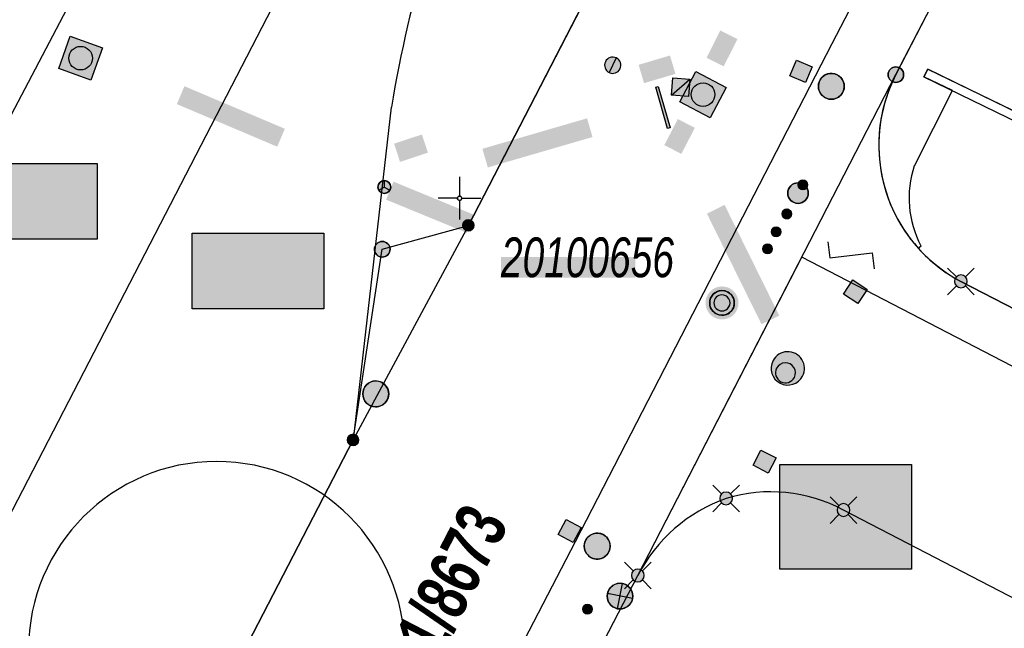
# Model space of a CAD drawing. Header units: metres. Extents: x 2695560 to 2696939, y 1260491 to 1262050.
# Tile 725 of 1005: x 2696438 to 2696467, y 1260937 to 1260955. Entities that reach past the tile are written whole.
import ezdxf

# ---------------------------------------------------------------- set-up
doc = ezdxf.new("R2010")
doc.units = ezdxf.units.M
doc.linetypes.add('AUSGEZOGEN', pattern=[0])
for name, color, linetype in [('XR$1$AV_Flächen (EO)', 7, 'AUSGEZOGEN'), ('XR$1$AV_Grenzpunkte', 7, 'AUSGEZOGEN'), ('XR$1$AV_Grundstück-Nr.', 7, 'AUSGEZOGEN'), ('XR$1$AV_Koordinatennetzpunkte', 7, 'AUSGEZOGEN'), ('XR$1$AV_Lagefixpunkt-Nr.', 7, 'AUSGEZOGEN'), ('XR$1$AV_Lagefixpunkte', 7, 'AUSGEZOGEN'), ('XR$1$AV_Linien (BB)', 7, 'AUSGEZOGEN'), ('XR$1$AV_Waldflächen', 7, 'AUSGEZOGEN'), ('XR$1$AW_LK_Schachtdeckel', 24, 'AUSGEZOGEN'), ('XR$1$AW_LK_Zwischenpunkt', 24, 'AUSGEZOGEN'), ('XR$1$EW_LK_Bauwerk_FL_Linie_Punkt', 1, 'AUSGEZOGEN'), ('XR$1$EW_LK_Knoten', 1, 'AUSGEZOGEN'), ('XR$1$GR_Baum', 94, 'AUSGEZOGEN'), ('XR$1$Liegenschaftsgrenzen', 7, 'AUSGEZOGEN'), ('XR$1$PFAV', 255, 'AUSGEZOGEN'), ('XR$1$PFAW', 255, 'AUSGEZOGEN'), ('XR$1$PFEW', 255, 'AUSGEZOGEN'), ('XR$1$PFWA', 255, 'AUSGEZOGEN'), ('XR$1$RAEW', 8, 'AUSGEZOGEN'), ('XR$1$RP_Abstandslinie', 7, 'AUSGEZOGEN'), ('XR$1$WA_LK_Absperrarmatur', 171, 'AUSGEZOGEN'), ('XR$1$WA_LK_Rohrleitungsteil', 171, 'AUSGEZOGEN')]:
    doc.layers.add(name, color=color, linetype=linetype)
doc.styles.add('ARIAL', font='arial.ttf')

# ---------------------------------------------------------------- blocks, each defined once
blk = doc.blocks.new('COMPLEXOBJECT_179')
at = {"layer": 'XR$1$AV_Linien (BB)', "color": 7, "linetype": 'AUSGEZOGEN', "transparency": 33554687}
blk.add_line((6448.007, 10952.658), (6446.89, 10942.94), dxfattribs=at)
blk.add_arc((6486.123, 10946.301), 38.642, 156.1657, 170.5312, dxfattribs=at)
blk = doc.blocks.new('COMPLEXOBJECT_185')
at = {"layer": 'XR$1$AV_Linien (BB)', "color": 7, "linetype": 'AUSGEZOGEN', "transparency": 33554687}
blk.add_line((6464.65, 10947.57), (6475.936, 10941.722), dxfattribs=at)
blk.add_arc((6466.723, 10951.512), 4.454, 221.84, 242.2573, dxfattribs=at)
blk = doc.blocks.new('COMPLEXOBJECT_205')
at = {"layer": 'XR$1$AV_Linien (BB)', "color": 7, "linetype": 'AUSGEZOGEN', "transparency": 33554687}
blk.add_line((6463.405, 10948.541), (6463.485, 10948.613), dxfattribs=at)
blk.add_lwpolyline([(6463.29, 10950.95), (6464.403, 10953.143), (6463.571, 10953.548), (6463.681, 10953.773), (6466.747, 10952.29), (6467.184, 10952.064)], dxfattribs=at)
blk.add_arc((6466.105, 10950.008), 2.969, 161.506, 208.0335, dxfattribs=at)
blk = doc.blocks.new('COMPLEXOBJECT_210')
at = {"layer": 'XR$1$AV_Linien (BB)', "color": 7, "linetype": 'AUSGEZOGEN', "transparency": 33554687}
blk.add_line((6470.384, 10936.138), (6461.22, 10940.89), dxfattribs=at)
for centre, radius, start, end in [((6459.094, 10936.918), 4.505, 61.8464, 106.8316), ((6459.34, 10936.849), 4.647, 109.4786, 152.7043)]:
    blk.add_arc(centre, radius, start, end, dxfattribs=at)
blk = doc.blocks.new('COMPLEXOBJECT_1204')
at = {"layer": 'XR$1$Liegenschaftsgrenzen', "color": 7, "linetype": 'AUSGEZOGEN', "transparency": 33554687}
blk.add_line((6489.7, 10934.59), (6464.65, 10947.57), dxfattribs=at)
blk.add_arc((6466.75, 10951.55), 4.5, 152.7485, 242.1755, dxfattribs=at)
blk = doc.blocks.new('COMPLEXOBJECT_1209')
at = {"layer": 'XR$1$Liegenschaftsgrenzen', "color": 7, "linetype": 'AUSGEZOGEN', "transparency": 33554687}
blk.add_line((6485.48, 10928.31), (6461.22, 10940.89), dxfattribs=at)
for centre, radius, start, end in [((6459.094, 10936.918), 4.505, 61.8464, 106.8316), ((6459.34, 10936.849), 4.647, 109.4786, 152.7043)]:
    blk.add_arc(centre, radius, start, end, dxfattribs=at)
blk = doc.blocks.new('BWAV1')
at = {"layer": 'XR$1$PFAV', "transparency": 33554687}
blk.add_hatch(color=7, dxfattribs=at).paths.add_polyline_path([(0.67, 0), (0.656, 0.135), (0.616, 0.264), (0.55, 0.383), (0.462, 0.486), (0.354, 0.569), (0.233, 0.628), (0.101, 0.662), (-0.034, 0.669), (-0.168, 0.649), (-0.295, 0.602), (-0.41, 0.53), (-0.508, 0.436), (-0.586, 0.325), (-0.639, 0.201), (-0.667, 0.068), (-0.667, -0.068), (-0.639, -0.201), (-0.586, -0.325), (-0.508, -0.436), (-0.41, -0.53), (-0.295, -0.602), (-0.168, -0.649), (-0.034, -0.669), (0.101, -0.662), (0.233, -0.628), (0.354, -0.569), (0.462, -0.486), (0.55, -0.383), (0.616, -0.264), (0.656, -0.135)])
at = {"color": 7, "transparency": 33554687}
for radius, start, end in [(0.5, 91.1948, 268.8052), (0.5, 268.8052, 91.1948), (0.326, 91.1948, 268.8052), (0.326, 268.8052, 91.1948)]:
    blk.add_arc((0, 0), radius, start, end, dxfattribs=at)
at = {"layer": 'XR$1$PFAV', "transparency": 33554687}
blk.add_circle((0, 0), 0.5, dxfattribs=at)
blk = doc.blocks.new('BAV15')
at = {"layer": 'XR$1$PFAV', "transparency": 33554687}
blk.add_hatch(color=7, dxfattribs=at).paths.add_polyline_path([(0.5, 0), (0.49, 0.101), (0.459, 0.197), (0.41, 0.286), (0.344, 0.362), (0.264, 0.424), (0.174, 0.469), (0.076, 0.494), (-0.025, 0.499), (-0.125, 0.484), (-0.22, 0.449), (-0.306, 0.395), (-0.379, 0.326), (-0.437, 0.243), (-0.477, 0.15), (-0.497, 0.051), (-0.497, -0.051), (-0.477, -0.15), (-0.437, -0.243), (-0.379, -0.326), (-0.306, -0.395), (-0.22, -0.449), (-0.125, -0.484), (-0.025, -0.499), (0.076, -0.494), (0.174, -0.469), (0.264, -0.424), (0.344, -0.362), (0.41, -0.286), (0.459, -0.197), (0.49, -0.101)])
at = {"color": 7, "transparency": 33554687}
for start, end in [(90, 270), (270, 90)]:
    blk.add_arc((0, 0), 0.5, start, end, dxfattribs=at)
at = {"layer": 'XR$1$PFAV', "transparency": 33554687}
blk.add_circle((0, 0), 0.5, dxfattribs=at)
blk = doc.blocks.new('BWAV19')
at = {"layer": 'XR$1$PFAV', "transparency": 33554687}
blk.add_hatch(color=7, dxfattribs=at).paths.add_polyline_path([(0, 0.24), (-0.024, 0.239), (-0.048, 0.235), (-0.072, 0.229), (-0.095, 0.221), (-0.116, 0.21), (-0.137, 0.197), (-0.156, 0.182), (-0.174, 0.165), (-0.19, 0.147), (-0.204, 0.127), (-0.215, 0.106), (-0.225, 0.083), (-0.232, 0.06), (-0.237, 0.036), (-0.24, 0.012), (-0.24, -0.012), (-0.237, -0.036), (-0.232, -0.06), (-0.225, -0.083), (-0.215, -0.106), (-0.204, -0.127), (-0.19, -0.147), (-0.174, -0.165), (-0.156, -0.182), (-0.137, -0.197), (-0.116, -0.21), (-0.095, -0.221), (-0.072, -0.229), (-0.048, -0.235), (-0.024, -0.239), (0, -0.24), (0.024, -0.239), (0.048, -0.235), (0.072, -0.229), (0.095, -0.221), (0.116, -0.21), (0.137, -0.197), (0.156, -0.182), (0.174, -0.165), (0.19, -0.147), (0.204, -0.127), (0.215, -0.106), (0.225, -0.083), (0.232, -0.06), (0.237, -0.036), (0.24, -0.012), (0.24, 0.012), (0.237, 0.036), (0.232, 0.06), (0.225, 0.083), (0.215, 0.106), (0.204, 0.127), (0.19, 0.147), (0.174, 0.165), (0.156, 0.182), (0.137, 0.197), (0.116, 0.21), (0.095, 0.221), (0.072, 0.229), (0.048, 0.235), (0.024, 0.239)])
at = {"color": 7, "transparency": 33554687}
for p, q in [((-0.5, 0.5), (-0.17, 0.17)), ((0.17, 0.17), (0.5, 0.5)), ((-0.5, -0.5), (-0.17, -0.17)), ((0.17, -0.17), (0.5, -0.5))]:
    blk.add_line(p, q, dxfattribs=at)
for start, end in [(90, 270), (270, 90)]:
    blk.add_arc((0, 0), 0.24, start, end, dxfattribs=at)
blk = doc.blocks.new('BAV2041')
at = {"color": 7, "transparency": 33554687}
for p, q in [((0, 0.5), (0, 0.05)), ((-0.05, 0), (-0.5, 0)), ((0.05, 0), (0.5, 0)), ((0, -0.05), (0, -0.5))]:
    blk.add_line(p, q, dxfattribs=at)
blk.add_circle((0, 0), 0.05, dxfattribs=at)
for start, end in [(90, 270), (270, 90)]:
    blk.add_arc((0, 0), 0.05, start, end, dxfattribs=at)
blk = doc.blocks.new('WBGR1')
at = {"color": 94, "transparency": 33554687}
for radius, start, end in [(1, 90, 270), (1, 270, 90), (0.05, 90, 270), (0.05, 270, 90)]:
    blk.add_arc((0, 0), radius, start, end, dxfattribs=at)
blk = doc.blocks.new('BAW2093')
at = {"transparency": 33554687}
blk.add_lwpolyline([(-0.375, -0.5), (0, -0.5), (0, 0.5), (0.375, 0.5)], dxfattribs=at)
blk = doc.blocks.new('BAW2092')
at = {"true_color": 0x000000, "transparency": 33554687}
blk.add_hatch(color=18, dxfattribs=at).paths.add_polyline_path([(-0.03, 0.5), (-0.03, -0.5), (0.03, -0.5), (0.03, 0.5)])
at = {"transparency": 33554687}
blk.add_lwpolyline([(-0.03, 0.5), (0.03, 0.5), (0.03, -0.5), (-0.03, -0.5), (-0.03, 0.5)], close=True, dxfattribs=at)
blk = doc.blocks.new('BAW2088')
at = {"layer": 'XR$1$PFAW', "transparency": 33554687}
blk.add_hatch(color=253, dxfattribs=at).paths.add_polyline_path([(0.51, 0), (0.5, 0.101), (0.47, 0.197), (0.421, 0.286), (0.355, 0.362), (0.275, 0.424), (0.184, 0.469), (0.086, 0.494), (-0.015, 0.499), (-0.115, 0.484), (-0.21, 0.449), (-0.296, 0.395), (-0.369, 0.326), (-0.427, 0.243), (-0.467, 0.15), (-0.487, 0.051), (-0.487, -0.051), (-0.467, -0.15), (-0.427, -0.243), (-0.369, -0.326), (-0.296, -0.395), (-0.21, -0.449), (-0.115, -0.484), (-0.015, -0.499), (0.086, -0.494), (0.184, -0.469), (0.275, -0.424), (0.355, -0.362), (0.421, -0.286), (0.47, -0.197), (0.5, -0.101)])
at = {"transparency": 33554687}
for start, end in [(91.1948, 268.8052), (268.8052, 91.1948)]:
    blk.add_arc((0.01, 0), 0.5, start, end, dxfattribs=at)
at = {"layer": 'XR$1$PFAW', "transparency": 33554687}
blk.add_circle((0.01, 0), 0.5, dxfattribs=at)
blk = doc.blocks.new('BAW2087')
at = {"lineweight": 25, "true_color": 0x000000, "transparency": 33554687}
h = blk.add_hatch(color=18, dxfattribs=at)
h.paths.add_polyline_path([(-0.5, 0.5), (-0.5, -0.5), (0.5, -0.5), (0.5, 0.5)])
h.paths.add_polyline_path([(0.337, -0.069), (0.316, -0.136), (0.282, -0.196), (0.237, -0.249), (0.182, -0.292), (0.119, -0.322), (0.052, -0.34), (-0.017, -0.343), (-0.086, -0.333), (-0.151, -0.309), (-0.21, -0.272), (-0.261, -0.224), (-0.301, -0.167), (-0.328, -0.103), (-0.342, -0.035), (-0.342, 0.035), (-0.328, 0.103), (-0.301, 0.167), (-0.261, 0.224), (-0.21, 0.272), (-0.151, 0.309), (-0.086, 0.333), (-0.017, 0.343), (0.052, 0.34), (0.119, 0.322), (0.182, 0.292), (0.237, 0.249), (0.282, 0.196), (0.316, 0.136), (0.337, 0.069), (0.344, 0)], flags=16)
at = {"layer": 'XR$1$PFAW', "lineweight": 25, "transparency": 33554687}
blk.add_hatch(color=7, dxfattribs=at).paths.add_polyline_path([(0.344, 0), (0.337, 0.069), (0.316, 0.136), (0.282, 0.196), (0.237, 0.249), (0.182, 0.292), (0.119, 0.322), (0.052, 0.34), (-0.017, 0.343), (-0.086, 0.333), (-0.151, 0.309), (-0.21, 0.272), (-0.261, 0.224), (-0.301, 0.167), (-0.328, 0.103), (-0.342, 0.035), (-0.342, -0.035), (-0.328, -0.103), (-0.301, -0.167), (-0.261, -0.224), (-0.21, -0.272), (-0.151, -0.309), (-0.086, -0.333), (-0.017, -0.343), (0.052, -0.34), (0.119, -0.322), (0.182, -0.292), (0.237, -0.249), (0.282, -0.196), (0.316, -0.136), (0.337, -0.069)])
at = {"lineweight": 25, "transparency": 33554687}
for p, q in [((-0.5, 0.5, 0.993), (0.5, 0.5, 0.993)), ((-0.5, -0.5, 0.993), (-0.5, 0.5, 0.993)), ((0.5, 0.5, 0.993), (0.5, -0.5, 0.993)), ((0.5, -0.5, 0.993), (-0.5, -0.5, 0.993))]:
    blk.add_line(p, q, dxfattribs=at)
blk.add_circle((0, 0), 0.344, dxfattribs=at)
at = {"layer": 'XR$1$PFAW', "lineweight": 25, "transparency": 33554687}
blk.add_line((-0.5, 0.5), (0.5, 0.5), dxfattribs=at)
at = {"layer": 'XR$1$PFAW', "color": 31, "lineweight": 25, "transparency": 33554687}
for p, q in [((-0.5, -0.5), (-0.5, 0.5)), ((0.5, 0.5), (0.5, -0.5)), ((0.5, -0.5), (-0.5, -0.5))]:
    blk.add_line(p, q, dxfattribs=at)
at = {"layer": 'XR$1$PFAW', "lineweight": 25, "transparency": 33554687}
blk.add_circle((0, 0), 0.344, dxfattribs=at)
blk = doc.blocks.new('BAW2081')
at = {"layer": 'XR$1$PFAW', "transparency": 33554687}
blk.add_hatch(color=7, dxfattribs=at).paths.add_polyline_path([(0.5, 0), (0.49, 0.101), (0.459, 0.197), (0.41, 0.286), (0.344, 0.362), (0.264, 0.424), (0.174, 0.469), (0.076, 0.494), (-0.025, 0.499), (-0.125, 0.484), (-0.22, 0.449), (-0.306, 0.395), (-0.379, 0.326), (-0.437, 0.243), (-0.477, 0.15), (-0.497, 0.051), (-0.497, -0.051), (-0.477, -0.15), (-0.437, -0.243), (-0.379, -0.326), (-0.306, -0.395), (-0.22, -0.449), (-0.125, -0.484), (-0.025, -0.499), (0.076, -0.494), (0.174, -0.469), (0.264, -0.424), (0.344, -0.362), (0.41, -0.286), (0.459, -0.197), (0.49, -0.101)])
at = {"transparency": 33554687}
blk.add_line((-0.433, -0.25), (0, 0), dxfattribs=at)
blk.add_lwpolyline([(0, 0.5), (0, 0), (0.433, -0.25)], dxfattribs=at)
for start, end in [(90, 180), (180, 270), (0, 90), (270, 0)]:
    blk.add_arc((0, 0), 0.5, start, end, dxfattribs=at)
at = {"layer": 'XR$1$PFAW', "transparency": 33554687}
blk.add_circle((0, 0), 0.5, dxfattribs=at)
blk = doc.blocks.new('BAW2085')
at = {"layer": 'XR$1$PFAW', "transparency": 33554687}
h = blk.add_hatch(color=7, dxfattribs=at)
h.paths.add_polyline_path([(0.15, 0.501), (0.099, 0.498), (0.049, 0.491), (0, 0.478), (-0.047, 0.46), (-0.093, 0.438), (-0.136, 0.411), (-0.176, 0.38), (-0.212, 0.345), (-0.245, 0.307), (-0.274, 0.265), (-0.299, 0.221), (-0.319, 0.174), (-0.334, 0.126), (-0.344, 0.076), (-0.349, 0.026), (-0.349, -0.025), (-0.344, -0.075), (-0.334, -0.125), (-0.319, -0.173), (-0.299, -0.219), (-0.274, -0.264), (-0.245, -0.305), (-0.212, -0.344), (-0.176, -0.379), (-0.136, -0.41), (-0.093, -0.436), (-0.047, -0.459), (0, -0.476), (0.049, -0.489), (0.099, -0.497), (0.15, -0.499), (0.201, -0.497), (0.251, -0.489), (0.3, -0.476), (0.347, -0.459), (0.393, -0.436), (0.436, -0.41), (0.476, -0.379), (0.512, -0.344), (0.545, -0.305), (0.574, -0.264), (0.599, -0.219), (0.619, -0.173), (0.634, -0.125), (0.644, -0.075), (0.649, -0.025), (0.649, 0.026), (0.644, 0.076), (0.634, 0.126), (0.619, 0.174), (0.599, 0.221), (0.574, 0.265), (0.545, 0.307), (0.512, 0.345), (0.476, 0.38), (0.436, 0.411), (0.393, 0.438), (0.347, 0.46), (0.3, 0.478), (0.251, 0.491), (0.201, 0.498)])
h.paths.add_polyline_path([(0.03, -0.298), (0, -0.3), (-0.03, -0.298), (-0.06, -0.294), (-0.09, -0.286), (-0.118, -0.276), (-0.146, -0.262), (-0.171, -0.246), (-0.195, -0.228), (-0.217, -0.207), (-0.237, -0.184), (-0.255, -0.159), (-0.269, -0.132), (-0.281, -0.104), (-0.29, -0.075), (-0.297, -0.045), (-0.3, -0.015), (-0.3, 0.015), (-0.297, 0.045), (-0.29, 0.075), (-0.281, 0.104), (-0.269, 0.132), (-0.255, 0.159), (-0.237, 0.184), (-0.217, 0.207), (-0.195, 0.228), (-0.171, 0.246), (-0.146, 0.262), (-0.118, 0.276), (-0.09, 0.286), (-0.06, 0.294), (-0.03, 0.298), (0, 0.3), (0.03, 0.298), (0.06, 0.294), (0.09, 0.286), (0.118, 0.276), (0.146, 0.262), (0.171, 0.246), (0.195, 0.228), (0.217, 0.207), (0.237, 0.184), (0.255, 0.159), (0.269, 0.132), (0.281, 0.104), (0.29, 0.075), (0.297, 0.045), (0.3, 0.015), (0.3, -0.015), (0.297, -0.045), (0.29, -0.075), (0.281, -0.104), (0.269, -0.132), (0.255, -0.159), (0.237, -0.184), (0.217, -0.207), (0.195, -0.228), (0.171, -0.246), (0.146, -0.262), (0.118, -0.276), (0.09, -0.286), (0.06, -0.294)], flags=16)
blk.add_hatch(color=7, dxfattribs=at).paths.add_polyline_path([(0, 0.3), (-0.03, 0.298), (-0.06, 0.294), (-0.09, 0.286), (-0.118, 0.276), (-0.146, 0.262), (-0.171, 0.246), (-0.195, 0.228), (-0.217, 0.207), (-0.237, 0.184), (-0.255, 0.159), (-0.269, 0.132), (-0.281, 0.104), (-0.29, 0.075), (-0.297, 0.045), (-0.3, 0.015), (-0.3, -0.015), (-0.297, -0.045), (-0.29, -0.075), (-0.281, -0.104), (-0.269, -0.132), (-0.255, -0.159), (-0.237, -0.184), (-0.217, -0.207), (-0.195, -0.228), (-0.171, -0.246), (-0.146, -0.262), (-0.118, -0.276), (-0.09, -0.286), (-0.06, -0.294), (-0.03, -0.298), (0, -0.3), (0.03, -0.298), (0.06, -0.294), (0.09, -0.286), (0.118, -0.276), (0.146, -0.262), (0.171, -0.246), (0.195, -0.228), (0.217, -0.207), (0.237, -0.184), (0.255, -0.159), (0.269, -0.132), (0.281, -0.104), (0.29, -0.075), (0.297, -0.045), (0.3, -0.015), (0.3, 0.015), (0.297, 0.045), (0.29, 0.075), (0.281, 0.104), (0.269, 0.132), (0.255, 0.159), (0.237, 0.184), (0.217, 0.207), (0.195, 0.228), (0.171, 0.246), (0.146, 0.262), (0.118, 0.276), (0.09, 0.286), (0.06, 0.294), (0.03, 0.298)])
at = {"transparency": 33554687}
for centre, radius, start, end in [((0.15, 0.001), 0.5, 90, 270), ((0, 0), 0.3, 90, 270), ((0, 0), 0.3, 270, 90), ((0.15, 0.001), 0.5, 270, 90)]:
    blk.add_arc(centre, radius, start, end, dxfattribs=at)
blk = doc.blocks.new('BAW2089')
at = {"layer": 'XR$1$PFAW', "transparency": 33554687}
blk.add_hatch(color=7, dxfattribs=at).paths.add_polyline_path([(-0.5, 0.5), (-0.5, -0.5), (0.5, -0.5), (0.5, 0.5)])
at = {"transparency": 33554687}
blk.add_lwpolyline([(-0.5, 0.5), (0.5, 0.5), (0.5, -0.5), (-0.5, -0.5), (-0.5, 0.5)], close=True, dxfattribs=at)
at = {"layer": 'XR$1$PFAW', "transparency": 33554687}
blk.add_lwpolyline([(-0.5, 0.5), (0.5, 0.5), (0.5, -0.5), (-0.5, -0.5), (-0.5, 0.5)], close=True, dxfattribs=at)
blk = doc.blocks.new('BWA2011')
at = {"layer": 'XR$1$PFWA', "transparency": 33554687}
blk.add_hatch(color=7, dxfattribs=at).paths.add_polyline_path([(-0.5, 0.5), (-0.5, -0.5), (0.5, -0.5), (0.5, 0.5)])
at = {"transparency": 33554687}
blk.add_line((-0.5, -0.5), (0.5, 0.5), dxfattribs=at)
blk.add_lwpolyline([(-0.5, 0.5), (0.5, 0.5), (0.5, -0.5), (-0.5, -0.5), (-0.5, 0.5)], close=True, dxfattribs=at)
at = {"layer": 'XR$1$PFWA', "transparency": 33554687}
blk.add_lwpolyline([(-0.5, 0.5), (0.5, 0.5), (0.5, -0.5), (-0.5, -0.5), (-0.5, 0.5)], close=True, dxfattribs=at)
blk = doc.blocks.new('BWA965')
at = {"layer": 'XR$1$PFWA', "transparency": 33554687}
blk.add_hatch(color=7, dxfattribs=at).paths.add_polyline_path([(0, 0.5), (-0.051, 0.497), (-0.101, 0.49), (-0.15, 0.477), (-0.197, 0.459), (-0.243, 0.437), (-0.286, 0.41), (-0.326, 0.379), (-0.362, 0.344), (-0.395, 0.306), (-0.424, 0.264), (-0.449, 0.22), (-0.469, 0.174), (-0.484, 0.125), (-0.494, 0.076), (-0.499, 0.025), (-0.499, -0.025), (-0.494, -0.076), (-0.484, -0.125), (-0.469, -0.174), (-0.449, -0.22), (-0.424, -0.264), (-0.395, -0.306), (-0.362, -0.344), (-0.326, -0.379), (-0.286, -0.41), (-0.243, -0.437), (-0.197, -0.459), (-0.15, -0.477), (-0.101, -0.49), (-0.051, -0.497), (0, -0.5), (0.051, -0.497), (0.101, -0.49), (0.15, -0.477), (0.197, -0.459), (0.243, -0.437), (0.286, -0.41), (0.326, -0.379), (0.362, -0.344), (0.395, -0.306), (0.424, -0.264), (0.449, -0.22), (0.469, -0.174), (0.484, -0.125), (0.494, -0.076), (0.499, -0.025), (0.499, 0.025), (0.494, 0.076), (0.484, 0.125), (0.469, 0.174), (0.449, 0.22), (0.424, 0.264), (0.395, 0.306), (0.362, 0.344), (0.326, 0.379), (0.286, 0.41), (0.243, 0.437), (0.197, 0.459), (0.15, 0.477), (0.101, 0.49), (0.051, 0.497)])
at = {"transparency": 33554687}
blk.add_line((0, 0.5), (0, -0.5), dxfattribs=at)
for start, end in [(90, 270), (270, 90)]:
    blk.add_arc((0, 0), 0.5, start, end, dxfattribs=at)
blk = doc.blocks.new('BEW15')
at = {"layer": 'XR$1$PFEW', "transparency": 33554687}
h = blk.add_hatch(color=7, dxfattribs=at)
h.paths.add_polyline_path([(-0.5, 0), (-0.497, -0.05), (-0.489, -0.1), (-0.477, -0.15), (-0.459, -0.197), (-0.437, -0.242), (-0.41, -0.285), (-0.379, -0.326), (-0.344, -0.362), (-0.306, -0.395), (-0.264, -0.424), (-0.22, -0.449), (-0.173, -0.469), (-0.125, -0.484), (-0.075, -0.494), (-0.025, -0.499), (0.026, -0.499), (0.076, -0.494), (0.126, -0.484), (0.174, -0.469), (0.22, -0.449), (0.265, -0.424), (0.306, -0.395), (0.345, -0.362), (0.38, -0.326), (0.411, -0.285), (0.437, -0.242), (0.46, -0.197), (0.477, -0.15), (0.49, -0.1), (0.498, -0.05), (0.5, 0), (0.498, 0.051), (0.49, 0.101), (0.477, 0.15), (0.46, 0.197), (0.437, 0.243), (0.411, 0.286), (0.38, 0.326), (0.345, 0.363), (0.306, 0.396), (0.265, 0.424), (0.22, 0.449), (0.174, 0.469), (0.126, 0.484), (0.076, 0.494), (0.026, 0.5), (-0.025, 0.5), (-0.075, 0.494), (-0.125, 0.484), (-0.173, 0.469), (-0.22, 0.449), (-0.264, 0.424), (-0.306, 0.396), (-0.344, 0.363), (-0.379, 0.326), (-0.41, 0.286), (-0.437, 0.243), (-0.459, 0.197), (-0.477, 0.15), (-0.489, 0.101), (-0.497, 0.051)])
h.paths.add_polyline_path([(0.01, 0.001), (0.01, 0), (0.01, -0.001), (0.01, -0.002), (0.01, -0.003), (0.009, -0.004), (0.009, -0.005), (0.009, -0.006), (0.008, -0.006), (0.007, -0.007), (0.006, -0.008), (0.006, -0.008), (0.005, -0.009), (0.004, -0.009), (0.003, -0.01), (0.002, -0.01), (0.001, -0.01), (0, -0.01), (-0.001, -0.01), (-0.002, -0.01), (-0.003, -0.009), (-0.004, -0.009), (-0.005, -0.008), (-0.006, -0.008), (-0.007, -0.007), (-0.007, -0.006), (-0.008, -0.006), (-0.008, -0.005), (-0.009, -0.004), (-0.009, -0.003), (-0.009, -0.002), (-0.01, -0.001), (-0.01, 0), (-0.01, 0.001), (-0.009, 0.002), (-0.009, 0.003), (-0.009, 0.004), (-0.008, 0.005), (-0.008, 0.006), (-0.007, 0.007), (-0.007, 0.007), (-0.006, 0.008), (-0.005, 0.009), (-0.004, 0.009), (-0.003, 0.01), (-0.002, 0.01), (-0.001, 0.01), (0, 0.01), (0.001, 0.01), (0.002, 0.01), (0.003, 0.01), (0.004, 0.01), (0.005, 0.009), (0.006, 0.009), (0.006, 0.008), (0.007, 0.007), (0.008, 0.007), (0.009, 0.006), (0.009, 0.005), (0.009, 0.004), (0.01, 0.003), (0.01, 0.002)], flags=16)
at = {"color": 1, "transparency": 33554687}
for start, end in [(0, 180), (180, 0)]:
    blk.add_arc((0, 0), 0.5, start, end, dxfattribs=at)
at = {"layer": 'XR$1$PFEW', "transparency": 33554687}
blk.add_circle((0, 0), 0.5, dxfattribs=at)
blk = doc.blocks.new('BEWLP2549_S')
at = {"layer": 'XR$1$PFEW', "transparency": 33554687}
blk.add_hatch(color=7, dxfattribs=at).paths.add_polyline_path([(0.5, 0), (0.49, 0.101), (0.459, 0.197), (0.41, 0.286), (0.344, 0.362), (0.264, 0.424), (0.174, 0.469), (0.076, 0.494), (-0.025, 0.499), (-0.125, 0.484), (-0.22, 0.449), (-0.306, 0.395), (-0.379, 0.326), (-0.437, 0.243), (-0.477, 0.15), (-0.497, 0.051), (-0.497, -0.051), (-0.477, -0.15), (-0.437, -0.243), (-0.379, -0.326), (-0.306, -0.395), (-0.22, -0.449), (-0.125, -0.484), (-0.025, -0.499), (0.076, -0.494), (0.174, -0.469), (0.264, -0.424), (0.344, -0.362), (0.41, -0.286), (0.459, -0.197), (0.49, -0.101)])
at = {"color": 1, "transparency": 33554687}
for p, q in [((0.354, -0.354), (-0.354, 0.354)), ((-0.354, -0.354), (0.354, 0.354))]:
    blk.add_line(p, q, dxfattribs=at)
for start, end in [(91.3809, 268.6191), (268.6191, 91.3809)]:
    blk.add_arc((0, 0), 0.5, start, end, dxfattribs=at)
at = {"layer": 'XR$1$PFEW', "transparency": 33554687}
blk.add_circle((0, 0), 0.5, dxfattribs=at)
blk = doc.blocks.new('BEW957')
at = {"layer": 'XR$1$RAEW', "transparency": 33554687}
blk.add_hatch(color=1, dxfattribs=at).paths.add_polyline_path([(-0.5, 0), (-0.5, -0.05), (-0.49, -0.1), (-0.48, -0.15), (-0.46, -0.2), (-0.44, -0.24), (-0.41, -0.29), (-0.38, -0.33), (-0.34, -0.36), (-0.31, -0.4), (-0.26, -0.42), (-0.22, -0.45), (-0.17, -0.47), (-0.13, -0.48), (-0.08, -0.49), (-0.03, -0.5), (0.03, -0.5), (0.08, -0.49), (0.13, -0.48), (0.17, -0.47), (0.22, -0.45), (0.26, -0.42), (0.31, -0.4), (0.34, -0.36), (0.38, -0.33), (0.41, -0.29), (0.44, -0.24), (0.46, -0.2), (0.48, -0.15), (0.49, -0.1), (0.5, -0.05), (0.5, 0), (0.5, 0.05), (0.49, 0.1), (0.48, 0.15), (0.46, 0.2), (0.44, 0.24), (0.41, 0.29), (0.38, 0.33), (0.34, 0.36), (0.31, 0.4), (0.26, 0.42), (0.22, 0.45), (0.17, 0.47), (0.13, 0.48), (0.08, 0.49), (0.03, 0.5), (-0.03, 0.5), (-0.08, 0.49), (-0.13, 0.48), (-0.17, 0.47), (-0.22, 0.45), (-0.26, 0.42), (-0.31, 0.4), (-0.34, 0.36), (-0.38, 0.33), (-0.41, 0.29), (-0.44, 0.24), (-0.46, 0.2), (-0.48, 0.15), (-0.49, 0.1), (-0.5, 0.05)])
at = {"color": 1, "transparency": 33554687}
for start, end in [(90, 180), (180, 270), (0, 90), (270, 0)]:
    blk.add_arc((0, 0), 0.5, start, end, dxfattribs=at)
at = {"layer": 'XR$1$RAEW', "color": 1, "transparency": 33554687}
blk.add_circle((0, 0), 0.5, dxfattribs=at)

msp = doc.modelspace()

# ---------------------------------------------------------------- hatches: boundary and pattern name
at = {"transparency": 33554687}
for points in [[(2696458.189, 1260953.912), (2696458.689, 1260953.661), (2696459.09, 1260954.458), (2696458.59, 1260954.709)], [(2696456.203, 1260953.707), (2696456.362, 1260953.171), (2696457.279, 1260953.443), (2696457.12, 1260953.98)], [(2696442.931, 1260953.083), (2696442.709, 1260952.559), (2696445.643, 1260951.315), (2696445.865, 1260951.839)], [(2696451.638, 1260951.254), (2696451.797, 1260950.708), (2696454.856, 1260951.598), (2696454.697, 1260952.144)], [(2696456.955, 1260951.362), (2696457.452, 1260951.105), (2696457.846, 1260951.866), (2696457.349, 1260952.123)], [(2696449.057, 1260951.403), (2696449.232, 1260950.872), (2696450.046, 1260951.141), (2696449.871, 1260951.672)], [(2696436.555, 1260950.823), (2696436.555, 1260948.614), (2696440.381, 1260948.614), (2696440.381, 1260950.823)], [(2696449.04, 1260950.294), (2696448.824, 1260949.768), (2696451.184, 1260948.798), (2696451.4, 1260949.324)], [(2696458.715, 1260949.615), (2696458.199, 1260949.36), (2696459.795, 1260946.127), (2696460.312, 1260946.382)], [(2696443.161, 1260948.792), (2696443.161, 1260946.582), (2696447.005, 1260946.582), (2696447.005, 1260948.792)], [(2696452.181, 1260948.089), (2696452.181, 1260947.486), (2696456.111, 1260947.486), (2696456.111, 1260948.089)], [(2696460.33, 1260942.029), (2696460.33, 1260938.974), (2696464.18, 1260938.974), (2696464.18, 1260942.029)]]:
    msp.add_hatch(color=7, dxfattribs=at).paths.add_polyline_path(points)
at = {"layer": 'XR$1$AV_Waldflächen', "transparency": 33554687}
h = msp.add_hatch(dxfattribs=at)
h.set_pattern_fill('MUSTER', scale=15000, style=0, pattern_type=2)
h.set_pattern_definition([(0, (2725855, 1291000), (15000, 15000), [15000, -15000]), (90, (2725855, 1291000), (-15000, 15000), [15000, -15000])])
h.paths.add_polyline_path([(2696488.3, 1261049.168), (2696488.278, 1261049.252), (2696488.254, 1261049.335), (2696488.23, 1261049.418), (2696488.205, 1261049.501), (2696488.179, 1261049.584), (2696488.153, 1261049.666), (2696488.125, 1261049.748), (2696488.097, 1261049.83), (2696488.067, 1261049.911), (2696488.037, 1261049.992), (2696488.006, 1261050.073), (2696487.974, 1261050.154), (2696487.942, 1261050.234), (2696487.908, 1261050.314), (2696487.874, 1261050.393), (2696487.838, 1261050.472), (2696487.802, 1261050.551), (2696487.765, 1261050.629), (2696487.728, 1261050.707), (2696487.689, 1261050.785), (2696487.65, 1261050.862), (2696487.61, 1261050.939), (2696487.569, 1261051.015), (2696487.527, 1261051.091), (2696487.485, 1261051.166), (2696487.441, 1261051.241), (2696487.397, 1261051.316), (2696487.352, 1261051.39), (2696487.307, 1261051.463), (2696487.26, 1261051.536), (2696487.213, 1261051.609), (2696486.772, 1261051.839), (2696486.54, 1261051.396), (2696485.905, 1261050.166), (2696479.566, 1261037.893), (2696481.823, 1261036.723), (2696446.785, 1260969.221), (2696430.458, 1260938.156), (2696390.819, 1260861.917), (2696402.77, 1260855.54), (2696425.35, 1260899.26), (2696447.86, 1260942.75), (2696448.977, 1260952.468), (2696449.03, 1260952.776), (2696449.085, 1260953.084), (2696449.142, 1260953.391), (2696449.203, 1260953.698), (2696449.265, 1260954.004), (2696449.33, 1260954.309), (2696449.398, 1260954.615), (2696449.468, 1260954.919), (2696449.54, 1260955.223), (2696449.615, 1260955.527), (2696449.693, 1260955.829), (2696449.772, 1260956.132), (2696449.855, 1260956.433), (2696449.939, 1260956.734), (2696450.026, 1260957.034), (2696450.116, 1260957.334), (2696450.208, 1260957.632), (2696450.302, 1260957.93), (2696450.399, 1260958.227), (2696450.498, 1260958.524), (2696450.6, 1260958.819), (2696450.704, 1260959.114), (2696450.81, 1260959.408), (2696450.919, 1260959.701), (2696451.03, 1260959.993), (2696451.144, 1260960.284), (2696451.259, 1260960.575), (2696451.378, 1260960.864), (2696451.498, 1260961.152), (2696451.621, 1260961.44), (2696451.746, 1260961.726), (2696458.027, 1260976.337), (2696488.172, 1261044.555), (2696488.217, 1261044.699), (2696488.259, 1261044.844), (2696488.299, 1261044.989), (2696488.336, 1261045.136), (2696488.37, 1261045.283), (2696488.402, 1261045.43), (2696488.431, 1261045.578), (2696488.457, 1261045.727), (2696488.481, 1261045.876), (2696488.501, 1261046.025), (2696488.519, 1261046.175), (2696488.534, 1261046.325), (2696488.547, 1261046.476), (2696488.557, 1261046.626), (2696488.564, 1261046.777), (2696488.568, 1261046.928), (2696488.569, 1261047.079), (2696488.568, 1261047.23), (2696488.564, 1261047.38), (2696488.557, 1261047.531), (2696488.547, 1261047.682), (2696488.535, 1261047.832), (2696488.52, 1261047.982), (2696488.502, 1261048.132), (2696488.481, 1261048.281), (2696488.458, 1261048.43), (2696488.432, 1261048.579), (2696488.403, 1261048.727), (2696488.371, 1261048.875), (2696488.337, 1261049.022)], flags=0)

# ---------------------------------------------------------------- linework, layer by layer
at = {"color": 24, "lineweight": -3, "transparency": 33554687}
for points in [[(2696436.555, 1260950.823), (2696440.381, 1260950.823), (2696440.381, 1260948.614), (2696436.555, 1260948.614), (2696436.555, 1260950.823)], [(2696443.161, 1260948.792), (2696447.005, 1260948.792), (2696447.005, 1260946.582), (2696443.161, 1260946.582), (2696443.161, 1260948.792)], [(2696460.33, 1260942.029), (2696464.18, 1260942.029), (2696464.18, 1260938.974), (2696460.33, 1260938.974), (2696460.33, 1260942.029)]]:
    msp.add_lwpolyline(points, close=True, dxfattribs=at)
at = {"layer": 'XR$1$AV_Flächen (EO)', "color": 7, "linetype": 'AUSGEZOGEN', "transparency": 33554687}
msp.add_lwpolyline([(2696464.651, 1260953.583), (2696464.541, 1260953.358), (2696468.045, 1260951.649), (2696468.154, 1260951.874), (2696464.651, 1260953.583)], close=True, dxfattribs=at)
at = {"layer": 'XR$1$AV_Linien (BB)', "color": 7, "linetype": 'AUSGEZOGEN', "transparency": 33554687}
for p, q in [((2696459.634, 1260965.305), (2696451.228, 1260949.016)), ((2696451.228, 1260949.016), (2696447.86, 1260942.75)), ((2696456.18, 1260938.79), (2696460.973, 1260948.091))]:
    msp.add_line(p, q, dxfattribs=at)
for points in [[(2696485.905, 1261050.166), (2696479.566, 1261037.893), (2696481.823, 1261036.723), (2696446.785, 1260969.221), (2696430.458, 1260938.156), (2696390.819, 1260861.917)], [(2696409.197, 1260852.244), (2696409.208, 1260852.267), (2696430.179, 1260892.887), (2696442.325, 1260916.592), (2696454.357, 1260939.78), (2696461.857, 1260954.328), (2696482.033, 1260993.133), (2696499.717, 1261027.358), (2696505.833, 1261039.677), (2696505.846, 1261039.703)], [(2696474.582, 1260974.438), (2696472.75, 1260970.89), (2696463.72, 1260953.42)], [(2696516.502, 1260919.316), (2696516.397, 1260919.37), (2696460.973, 1260948.091)], [(2696447.86, 1260942.75), (2696425.35, 1260899.26), (2696402.77, 1260855.54)], [(2696451.32, 1260929.392), (2696452.24, 1260931.17), (2696456.18, 1260938.79)]]:
    msp.add_lwpolyline(points, dxfattribs=at)
msp.add_arc((2696467.721, 1260951.36), 4.5, 152.7565, 221.9691, dxfattribs=at)
at = {"layer": 'XR$1$Liegenschaftsgrenzen', "color": 7, "linetype": 'AUSGEZOGEN', "transparency": 33554687}
for p, q in [((2696463.72, 1260953.42), (2696472.75, 1260970.89)), ((2696456.18, 1260938.79), (2696463.72, 1260953.42)), ((2696452.24, 1260931.17), (2696456.18, 1260938.79))]:
    msp.add_line(p, q, dxfattribs=at)
msp.add_lwpolyline([(2696402.77, 1260855.54), (2696425.35, 1260899.26), (2696447.86, 1260942.75), (2696448.712, 1260948.32), (2696451.228, 1260949.016), (2696500.38, 1261044.135)], dxfattribs=at)
at = {"layer": 'XR$1$RP_Abstandslinie', "color": 7, "linetype": 'AUSGEZOGEN', "transparency": 33554687}
msp.add_line((2696340.121, 1260751.587), (2696602.133, 1261258.319), dxfattribs=at)

# ---------------------------------------------------------------- block references
at = {"layer": 'XR$1$AV_Grenzpunkte', "color": 7, "linetype": 'AUSGEZOGEN', "lineweight": -3, "transparency": 33554687}
for name, p, xscale, yscale in [('BAV15', (2696463.72, 1260953.42), 0.4549999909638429, 0.4549999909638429), ('BAV15', (2696451.228, 1260949.016), 0.3249999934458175, 0.3249999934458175), ('BAV15', (2696448.712, 1260948.32), 0.4549999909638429, 0.4549999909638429), ('BWAV19', (2696465.62, 1260947.38), 0.7800000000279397, 0.7800000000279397), ('BAV15', (2696447.86, 1260942.75), 0.3249999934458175, 0.3249999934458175), ('BWAV19', (2696458.76, 1260941.04), 0.7800000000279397, 0.7800000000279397), ('BWAV19', (2696462.19, 1260940.7), 0.7800000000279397, 0.7800000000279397), ('BWAV19', (2696456.18, 1260938.79), 0.7800000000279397, 0.7800000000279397)]:
    msp.add_blockref(name, p, dxfattribs=dict(at, xscale=xscale, yscale=yscale))
at = {"layer": 'XR$1$AV_Koordinatennetzpunkte', "color": 7, "linetype": 'AUSGEZOGEN', "lineweight": -3, "transparency": 33554687, "xscale": 1.25, "yscale": 1.25}
msp.add_blockref('BAV2041', (2696450.97, 1260949.81), dxfattribs=at)
at = {"layer": 'XR$1$AV_Lagefixpunkte', "color": 7, "linetype": 'AUSGEZOGEN', "lineweight": -3, "transparency": 33554687, "xscale": 0.7199999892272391, "yscale": 0.7199999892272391}
msp.add_blockref('BWAV1', (2696458.64, 1260946.751, 443.771), dxfattribs=at)
at = {"layer": 'XR$1$AV_Linien (BB)', "color": 7, "linetype": 'AUSGEZOGEN', "lineweight": -3, "transparency": 33554687}
for name in ['COMPLEXOBJECT_179', 'COMPLEXOBJECT_205', 'COMPLEXOBJECT_185', 'COMPLEXOBJECT_210']:
    msp.add_blockref(name, (2690000.97, 1249999.81), dxfattribs=at)
at = {"layer": 'XR$1$AW_LK_Schachtdeckel', "color": 24, "linetype": 'AUSGEZOGEN', "lineweight": -3, "transparency": 33554687}
for p, rotation in [((2696439.897, 1260953.902), 250.384229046), ((2696458.085, 1260952.838), 62.12019934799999)]:
    msp.add_blockref('BAW2087', p, dxfattribs=dict(at, rotation=rotation))
for name, p, xscale, yscale, rotation in [('BAW2089', (2696460.95, 1260953.515), 0.5000000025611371, 0.5000000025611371, 67.01321832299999), ('BAW2088', (2696461.838, 1260953.086), 0.7578193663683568, 0.7578193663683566, 243.2172565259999), ('BAW2089', (2696462.536, 1260947.076), 0.5000000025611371, 0.5000000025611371, 326.649574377), ('BAW2085', (2696460.496, 1260944.709), 0.9749278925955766, 0.9749278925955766, 62.47643373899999), ('BAW2089', (2696459.882, 1260942.118), 0.5000000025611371, 0.5000000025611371, 333.3524767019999), ('BAW2089', (2696454.186, 1260940.09), 0.5000000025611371, 0.5000000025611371, 241.72684209), ('BAW2088', (2696454.997, 1260939.653), 0.7578193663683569, 0.7578193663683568, 243.1351156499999)]:
    msp.add_blockref(name, p, dxfattribs=dict(at, xscale=xscale, yscale=yscale, rotation=rotation))
for name, p, xscale, yscale in [('BAW2081', (2696448.772, 1260950.137), 0.3749999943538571, 0.3749999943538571), ('BAW2088', (2696448.514, 1260944.092), 0.7578193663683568, 0.7578193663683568)]:
    msp.add_blockref(name, p, dxfattribs=dict(at, xscale=xscale, yscale=yscale))
at = {"layer": 'XR$1$AW_LK_Zwischenpunkt', "color": 24, "linetype": 'AUSGEZOGEN', "lineweight": -3, "transparency": 33554687}
for name, p, xscale, yscale, rotation in [('BAW2092', (2696456.913, 1260952.46), 1.24999998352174, 1.24999998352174, 195.9816189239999), ('BAW2093', (2696462.411, 1260948.145), 1.250000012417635, 1.250000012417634, 276.622513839)]:
    msp.add_blockref(name, p, dxfattribs=dict(at, xscale=xscale, yscale=yscale, rotation=rotation))
at = {"layer": 'XR$1$EW_LK_Bauwerk_FL_Linie_Punkt', "color": 1, "linetype": 'AUSGEZOGEN', "lineweight": -3, "transparency": 33554687, "xscale": 0.5999999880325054, "yscale": 0.5999999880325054}
msp.add_blockref('BEW15', (2696460.861, 1260949.96), dxfattribs=at)
at = {"layer": 'XR$1$EW_LK_Knoten', "color": 1, "linetype": 'AUSGEZOGEN', "lineweight": -3, "transparency": 33554687, "xscale": 0.2749999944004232, "yscale": 0.2749999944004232}
for p in [(2696461.003, 1260950.198), (2696460.221, 1260948.83), (2696459.97, 1260948.329), (2696454.706, 1260937.807)]:
    msp.add_blockref('BEW957', p, dxfattribs=at)
at = {"layer": 'XR$1$EW_LK_Knoten', "color": 1, "linetype": 'AUSGEZOGEN', "lineweight": -3, "transparency": 33554687}
for name, p, xscale, yscale, rotation in [('BEW957', (2696460.532, 1260949.351), 0.2749999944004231, 0.2749999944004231, 43.0398), ('BEW957', (2696460.532, 1260949.351), 0.2749999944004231, 0.2749999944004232, 262.1844), ('BEWLP2549_S', (2696455.659, 1260938.185), 0.7499999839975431, 0.7499999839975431, 33.67529999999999)]:
    msp.add_blockref(name, p, dxfattribs=dict(at, xscale=xscale, yscale=yscale, rotation=rotation))
at = {"layer": 'XR$1$GR_Baum', "color": 94, "linetype": 'AUSGEZOGEN', "lineweight": -3, "transparency": 33554687, "xscale": 5.495277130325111, "yscale": 5.495277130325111}
msp.add_blockref('WBGR1', (2696443.87, 1260936.623), dxfattribs=at)
at = {"layer": 'XR$1$Liegenschaftsgrenzen', "color": 7, "linetype": 'AUSGEZOGEN', "lineweight": -3, "transparency": 33554687}
for name in ['COMPLEXOBJECT_1204', 'COMPLEXOBJECT_1209']:
    msp.add_blockref(name, (2690000.97, 1249999.81), dxfattribs=at)
at = {"layer": 'XR$1$WA_LK_Absperrarmatur', "color": 171, "linetype": 'AUSGEZOGEN', "lineweight": -3, "transparency": 33554687, "xscale": 0.4755282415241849, "yscale": 0.475528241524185, "rotation": 334.0609443}
msp.add_blockref('BWA965', (2696455.447, 1260953.694), dxfattribs=at)
at = {"layer": 'XR$1$WA_LK_Rohrleitungsteil', "color": 171, "linetype": 'AUSGEZOGEN', "lineweight": -3, "transparency": 33554687, "xscale": 0.4999999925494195, "yscale": 0.4999999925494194, "rotation": 355.573945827}
msp.add_blockref('BWA2011', (2696457.434, 1260953.055), dxfattribs=at)

# ---------------------------------------------------------------- texts
at = {"layer": 'XR$1$AV_Grundstück-Nr.', "color": 7, "transparency": 33554687, "insert": (2696450.765, 1260938.664), "char_height": 1.48491, "width": 4.98214, "attachment_point": 5, "rotation": 62.6958, "style": 'ARIAL'}
msp.add_mtext('\\A1;{\\fArial|i0|b1;\\H1.484908;\\W0.700000;\\C7;1/8673}\\P', dxfattribs=at)
at = {"layer": 'XR$1$AV_Lagefixpunkt-Nr.', "color": 7, "transparency": 33554687, "insert": (2696452.181, 1260947.486), "char_height": 1.1621, "width": 5.50234, "attachment_point": 7, "style": 'ARIAL'}
msp.add_mtext('\\A1;{\\fArial|i1|b0;\\H1.162102;\\W0.700000;\\C7;20100656}\\P', dxfattribs=at)

doc.saveas('drawing.dxf')
